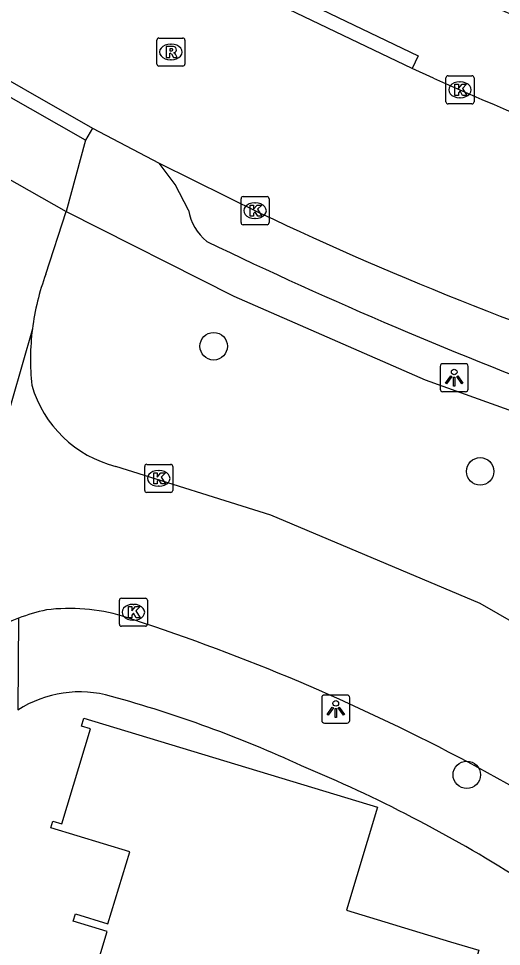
# Model space of a CAD drawing. Extents: x 162186 to 163152, y 385513 to 386513.
# Drawn here: x 162809.14 to 162826.34, y 386187.5 to 386220.54 of the extents above; entities that cross this region are included whole.
import ezdxf

# ---------------------------------------------------------------- set-up
doc = ezdxf.new("R2010")
doc.units = 0
for name, color, linetype in [('IMGEO_Boom', 7, 'Continuous'), ('IMGEO_Kolk', 7, 'Continuous'), ('IMGEO_Lichtpunt', 7, 'Continuous'), ('IMGEO_Pand', 7, 'Continuous'), ('IMGEO_Rijbaan_lokaal_gesloten', 7, 'Continuous'), ('IMGEO_Rijbaan_lokaal_open', 7, 'Continuous'), ('IMGEO_Rioolput', 7, 'Continuous'), ('IMGEO_Voetpad_open', 7, 'Continuous')]:
    doc.layers.add(name, color=color, linetype=linetype)

msp = doc.modelspace()

# ---------------------------------------------------------------- linework, layer by layer
at = {"layer": 'IMGEO_Boom'}
for centre in [(162816.089, 386208.868), (162825.58, 386204.414), (162825.102, 386193.609)]:
    msp.add_circle(centre, 0.489, dxfattribs=at)
at = {"layer": 'IMGEO_Kolk'}
for p, q in [((162824.359, 386217.573), (162824.359, 386218.425)), ((162824.434, 386218.499), (162825.286, 386218.499)), ((162824.847, 386218.279), (162824.872, 386218.279)), ((162825.36, 386218.425), (162825.36, 386217.573)), ((162824.87, 386217.719), (162824.845, 386217.719)), ((162825.286, 386217.499), (162824.434, 386217.499)), ((162817.063, 386213.27), (162817.063, 386214.122)), ((162817.138, 386214.196), (162817.99, 386214.196)), ((162817.551, 386213.976), (162817.576, 386213.976)), ((162818.064, 386214.122), (162818.064, 386213.27)), ((162817.574, 386213.416), (162817.549, 386213.416)), ((162817.99, 386213.196), (162817.138, 386213.196)), ((162813.708, 386204.664), (162814.56, 386204.664)), ((162813.633, 386203.738), (162813.633, 386204.59)), ((162814.121, 386204.444), (162814.146, 386204.444)), ((162814.634, 386204.59), (162814.634, 386203.738)), ((162814.56, 386203.664), (162813.708, 386203.664)), ((162814.144, 386203.884), (162814.119, 386203.884)), ((162812.731, 386198.972), (162812.731, 386199.824)), ((162812.806, 386199.898), (162813.658, 386199.898)), ((162813.219, 386199.678), (162813.244, 386199.678)), ((162813.732, 386199.824), (162813.732, 386198.972)), ((162813.242, 386199.118), (162813.217, 386199.118)), ((162813.658, 386198.898), (162812.806, 386198.898))]:
    msp.add_line(p, q, dxfattribs=at)
for points in [[(162824.359, 386217.573), (162824.359, 386218.425)], [(162824.434, 386218.499), (162825.286, 386218.499)], [(162824.68, 386218.199), (162824.803, 386218.199), (162824.803, 386218.048), (162824.933, 386218.199), (162825.097, 386218.199), (162824.951, 386218.048), (162825.104, 386217.799), (162824.952, 386217.799), (162824.867, 386217.963), (162824.803, 386217.896), (162824.803, 386217.799), (162824.68, 386217.799), (162824.68, 386218.199)], [(162825.36, 386218.425), (162825.36, 386217.573)], [(162825.286, 386217.499), (162824.434, 386217.499)], [(162817.063, 386213.27), (162817.063, 386214.122)], [(162817.138, 386214.196), (162817.99, 386214.196)], [(162817.384, 386213.896), (162817.507, 386213.896), (162817.507, 386213.745), (162817.637, 386213.896), (162817.801, 386213.896), (162817.655, 386213.745), (162817.808, 386213.496), (162817.656, 386213.496), (162817.571, 386213.66), (162817.507, 386213.593), (162817.507, 386213.496), (162817.384, 386213.496), (162817.384, 386213.896)], [(162818.064, 386214.122), (162818.064, 386213.27)], [(162817.99, 386213.196), (162817.138, 386213.196)], [(162813.708, 386204.664), (162814.56, 386204.664)], [(162813.633, 386203.738), (162813.633, 386204.59)], [(162813.954, 386204.364), (162814.077, 386204.364), (162814.077, 386204.213), (162814.207, 386204.364), (162814.371, 386204.364), (162814.225, 386204.213), (162814.378, 386203.964), (162814.226, 386203.964), (162814.141, 386204.128), (162814.077, 386204.061), (162814.077, 386203.964), (162813.954, 386203.964), (162813.954, 386204.364)], [(162814.634, 386204.59), (162814.634, 386203.738)], [(162814.56, 386203.664), (162813.708, 386203.664)], [(162812.731, 386198.972), (162812.731, 386199.824)], [(162812.806, 386199.898), (162813.658, 386199.898)], [(162813.732, 386199.824), (162813.732, 386198.972)], [(162813.052, 386199.598), (162813.175, 386199.598), (162813.175, 386199.447), (162813.305, 386199.598), (162813.469, 386199.598), (162813.323, 386199.447), (162813.476, 386199.198), (162813.324, 386199.198), (162813.239, 386199.362), (162813.175, 386199.295), (162813.175, 386199.198), (162813.052, 386199.198), (162813.052, 386199.598)], [(162813.658, 386198.898), (162812.806, 386198.898)]]:
    msp.add_lwpolyline(points, dxfattribs=at)
for centre, start, end in [((162824.436, 386218.423), 91.552, 178.448), ((162824.436, 386218.423), 91.552, 178.448), ((162825.284, 386218.423), 1.552, 88.448), ((162825.284, 386218.423), 1.552, 88.448), ((162824.436, 386217.575), 181.552, 268.448), ((162824.436, 386217.575), 181.552, 268.448), ((162825.284, 386217.575), 271.552, 358.448), ((162825.284, 386217.575), 271.552, 358.448), ((162817.14, 386214.12), 91.552, 178.448), ((162817.14, 386214.12), 91.552, 178.448), ((162817.988, 386214.12), 1.552, 88.448), ((162817.988, 386214.12), 1.552, 88.448), ((162817.14, 386213.272), 181.552, 268.448), ((162817.14, 386213.272), 181.552, 268.448), ((162817.988, 386213.272), 271.552, 358.448), ((162817.988, 386213.272), 271.552, 358.448), ((162813.71, 386204.588), 91.552, 178.448), ((162813.71, 386204.588), 91.552, 178.448), ((162814.558, 386204.588), 1.552, 88.448), ((162814.558, 386204.588), 1.552, 88.448), ((162813.71, 386203.74), 181.552, 268.448), ((162813.71, 386203.74), 181.552, 268.448), ((162814.558, 386203.74), 271.552, 358.448), ((162814.558, 386203.74), 271.552, 358.448), ((162812.808, 386199.822), 91.552, 178.448), ((162812.808, 386199.822), 91.552, 178.448), ((162813.656, 386199.822), 1.552, 88.448), ((162813.656, 386199.822), 1.552, 88.448), ((162812.808, 386198.974), 181.552, 268.448), ((162812.808, 386198.974), 181.552, 268.448), ((162813.656, 386198.974), 271.552, 358.448), ((162813.656, 386198.974), 271.552, 358.448)]:
    msp.add_arc(centre, 0.0765, start, end, dxfattribs=at)
for centre, major_axis, ratio, start_param, end_param in [((162824.846, 386217.999), (-0.387, 0.002), 0.722429, 4.712389, 7.853982), ((162824.871, 386217.999), (-0.39, 0.002), 0.717154, 1.570796, 4.712389), ((162817.55, 386213.696), (-0.387, 0.002), 0.722429, 4.712389, 7.853982), ((162817.575, 386213.696), (-0.39, 0.002), 0.717154, 1.570796, 4.712389), ((162814.12, 386204.164), (-0.387, 0.002), 0.722429, 4.712389, 7.853982), ((162814.145, 386204.164), (-0.39, 0.002), 0.717154, 1.570796, 4.712389), ((162813.218, 386199.398), (-0.387, 0.002), 0.722429, 4.712389, 7.853982), ((162813.243, 386199.398), (-0.39, 0.002), 0.717154, 1.570796, 4.712389)]:
    msp.add_ellipse(centre, major_axis=major_axis, ratio=ratio, start_param=start_param, end_param=end_param, dxfattribs=at)
at = {"layer": 'IMGEO_Lichtpunt'}
for p, q in [((162824.156, 386208.153), (162824.156, 386207.346)), ((162824.156, 386208.153), (162824.156, 386207.346)), ((162825.058, 386208.248), (162824.25, 386208.248)), ((162825.058, 386208.248), (162824.25, 386208.248)), ((162825.152, 386207.346), (162825.152, 386208.153)), ((162825.152, 386207.346), (162825.152, 386208.153)), ((162824.25, 386207.252), (162825.058, 386207.252)), ((162824.25, 386207.252), (162825.058, 386207.252)), ((162820.84, 386196.45), (162820.032, 386196.45)), ((162820.84, 386196.45), (162820.032, 386196.45)), ((162819.938, 386196.355), (162819.938, 386195.548)), ((162819.938, 386196.355), (162819.938, 386195.548)), ((162820.934, 386195.548), (162820.934, 386196.355)), ((162820.934, 386195.548), (162820.934, 386196.355)), ((162820.032, 386195.454), (162820.84, 386195.454)), ((162820.032, 386195.454), (162820.84, 386195.454))]:
    msp.add_line(p, q, dxfattribs=at)
for points in [[(162824.53, 386207.817), (162824.569, 386207.789), (162824.381, 386207.527), (162824.343, 386207.554), (162824.53, 386207.817)], [(162824.632, 386207.769), (162824.679, 386207.769), (162824.679, 386207.447), (162824.632, 386207.447), (162824.632, 386207.769)], [(162824.742, 386207.789), (162824.78, 386207.816), (162824.967, 386207.554), (162824.928, 386207.526), (162824.742, 386207.789)], [(162820.312, 386196.019), (162820.351, 386195.991), (162820.163, 386195.729), (162820.125, 386195.756), (162820.312, 386196.019)], [(162820.414, 386195.971), (162820.461, 386195.971), (162820.461, 386195.649), (162820.414, 386195.649), (162820.414, 386195.971)], [(162820.524, 386195.991), (162820.562, 386196.018), (162820.749, 386195.756), (162820.71, 386195.728), (162820.524, 386195.991)]]:
    msp.add_lwpolyline(points, dxfattribs=at)
for centre in [(162824.655, 386207.951), (162820.437, 386196.153)]:
    msp.add_circle(centre, 0.0994, dxfattribs=at)
for centre, start, end in [((162824.25, 386208.153), 90, 180), ((162824.25, 386208.153), 90, 180), ((162825.058, 386208.153), 0, 90), ((162825.058, 386208.153), 0, 90), ((162824.25, 386207.346), 180, 270), ((162824.25, 386207.346), 180, 270), ((162825.058, 386207.346), 270, 0), ((162825.058, 386207.346), 270, 360), ((162820.032, 386196.355), 90, 180), ((162820.032, 386196.355), 90, 180), ((162820.84, 386196.355), 0, 90), ((162820.84, 386196.355), 0, 90), ((162820.032, 386195.548), 180, 270), ((162820.032, 386195.548), 180, 270), ((162820.84, 386195.548), 270, 0), ((162820.84, 386195.548), 270, 360)]:
    msp.add_arc(centre, 0.0946, start, end, dxfattribs=at)
at = {"layer": 'IMGEO_Pand'}
msp.add_lwpolyline([(162810.757, 386183.726), (162810.984, 386184.478), (162811.201, 386184.412), (162812.294, 386188.03), (162811.09, 386188.394), (162811.169, 386188.655), (162812.326, 386188.305), (162813.101, 386190.87), (162810.296, 386191.717), (162810.368, 386191.956), (162810.684, 386191.86), (162811.707, 386195.247), (162811.384, 386195.345), (162811.468, 386195.623), (162821.928, 386192.463), (162820.817, 386188.787), (162824.52, 386187.668), (162825.536, 386187.361), (162823.291, 386179.925)], dxfattribs=at)
at = {"layer": 'IMGEO_Rijbaan_lokaal_gesloten'}
for points in [[(162823.155, 386218.759), (162817.13, 386221.655)], [(162806.91, 386219.41), (162811.775, 386216.636)], [(162823.918, 386218.419), (162823.155, 386218.759)], [(162811.775, 386216.636), (162814.144, 386215.387)], [(162814.144, 386215.387), (162817.749, 386213.609)]]:
    msp.add_lwpolyline(points, dxfattribs=at)
for centre, radius, start, end in [((162859.261, 386295.953), 85.209, 245.49467, 255.61511), ((162869.29, 386321.987), 120.009, 244.56561, 252.46007)]:
    msp.add_arc(centre, radius, start, end, dxfattribs=at)
at = {"layer": 'IMGEO_Rijbaan_lokaal_open'}
for points in [[(162806.428, 386216.163), (162810.832, 386213.668)], [(162810.114, 386211.432), (162810.832, 386213.668)], [(162809.634, 386209.484), (162805.944, 386196.676)], [(162828.781, 386197.871), (162825.575, 386199.713), (162818.127, 386202.857), (162812.602, 386204.59)]]:
    msp.add_lwpolyline(points, dxfattribs=at)
for centre, radius, start, end in [((162818.309, 386208.38), 8.745, 159.571, 172.7444), ((162818.267, 386208.395), 8.701, 172.8092, 186.0483), ((162813.636, 386208.649), 4.189, 196.238, 255.712), ((162811.567, 386192.718), 6.911, 101.9751, 110.5409), ((162810.967, 386192.968), 6.564, 73.411, 97.2999), ((162811.516, 386192.879), 6.743, 110.6149, 145.728), ((162789.758, 386127.507), 75.374, 53.01895, 72.16665)]:
    msp.add_arc(centre, radius, start, end, dxfattribs=at)
at = {"layer": 'IMGEO_Rioolput'}
for p, q in [((162814.14, 386219.844), (162814.992, 386219.844)), ((162814.065, 386218.918), (162814.065, 386219.77)), ((162814.553, 386219.624), (162814.578, 386219.624)), ((162815.066, 386219.77), (162815.066, 386218.918)), ((162814.992, 386218.844), (162814.14, 386218.844)), ((162814.576, 386219.064), (162814.551, 386219.064))]:
    msp.add_line(p, q, dxfattribs=at)
for points in [[(162814.14, 386219.844), (162814.992, 386219.844)], [(162814.065, 386218.918), (162814.065, 386219.77)], [(162814.654, 386219.542), (162814.402, 386219.544), (162814.402, 386219.144)], [(162815.066, 386219.77), (162815.066, 386218.918)], [(162814.402, 386219.144), (162814.526, 386219.144), (162814.526, 386219.306), (162814.537, 386219.306)], [(162814.58, 386219.463), (162814.526, 386219.463), (162814.526, 386219.382)], [(162814.526, 386219.382), (162814.578, 386219.382)], [(162814.584, 386219.277), (162814.655, 386219.144), (162814.795, 386219.144), (162814.73, 386219.27)], [(162814.992, 386218.844), (162814.14, 386218.844)]]:
    msp.add_lwpolyline(points, dxfattribs=at)
for centre, radius, start, end in [((162814.142, 386219.768), 0.0765, 91.552, 178.448), ((162814.142, 386219.768), 0.0765, 91.552, 178.448), ((162814.99, 386219.768), 0.0765, 1.552, 88.448), ((162814.99, 386219.768), 0.0765, 1.552, 88.448), ((162814.653, 386219.432), 0.109, 350.3612, 89.416), ((162814.536, 386219.253), 0.0533, 26.0293, 88.6989), ((162814.562, 386219.571), 0.19, 274.7715, 282.9687), ((162814.586, 386219.367), 0.0964, 77.0061, 93.1865), ((162814.6, 386219.424), 0.0378, 276.6634, 79.6772), ((162814.651, 386219.432), 0.112, 277.5842, 350.9817), ((162814.635, 386219.217), 0.108, 29.5134, 73.7905), ((162814.142, 386218.92), 0.0765, 181.552, 268.448), ((162814.142, 386218.92), 0.0765, 181.552, 268.448), ((162814.99, 386218.92), 0.0765, 271.552, 358.448), ((162814.99, 386218.92), 0.0765, 271.552, 358.448)]:
    msp.add_arc(centre, radius, start, end, dxfattribs=at)
for centre, major_axis, ratio, start_param, end_param in [((162814.552, 386219.344), (-0.387, 0.002), 0.722429, 4.712389, 7.853982), ((162814.577, 386219.344), (-0.39, 0.002), 0.717154, 1.570796, 4.712389)]:
    msp.add_ellipse(centre, major_axis=major_axis, ratio=ratio, start_param=start_param, end_param=end_param, dxfattribs=at)
at = {"layer": 'IMGEO_Voetpad_open'}
for points in [[(162817.13, 386221.655), (162817.348, 386222.104), (162823.373, 386219.208), (162823.155, 386218.759)], [(162811.526, 386216.203), (162806.662, 386218.977), (162806.91, 386219.41)], [(162811.775, 386216.636), (162811.526, 386216.203)], [(162811.526, 386216.203), (162810.832, 386213.668)], [(162815.191, 386213.717), (162814.718, 386214.629), (162814.144, 386215.387)], [(162810.832, 386213.668), (162816.809, 386210.651), (162823.626, 386207.67), (162831.471, 386204.861), (162832.316, 386204.621)], [(162809.142, 386199.19), (162809.118, 386195.917)]]:
    msp.add_lwpolyline(points, dxfattribs=at)
for centre, radius, start, end in [((162896.54, 386387.451), 180.795, 244.63962, 249.80296), ((162817.021, 386214.039), 1.858, 189.9767, 230.6575), ((162883.813, 386353.429), 156.372, 244.2359, 249.6501), ((162811.323, 386192.469), 4.092, 73.9489, 122.595), ((162800.463, 386153.102), 44.93, 65.3312, 74.5218), ((162799.477, 386146.413), 51.455, 57.753, 67.4423)]:
    msp.add_arc(centre, radius, start, end, dxfattribs=at)

doc.saveas('drawing.dxf')
